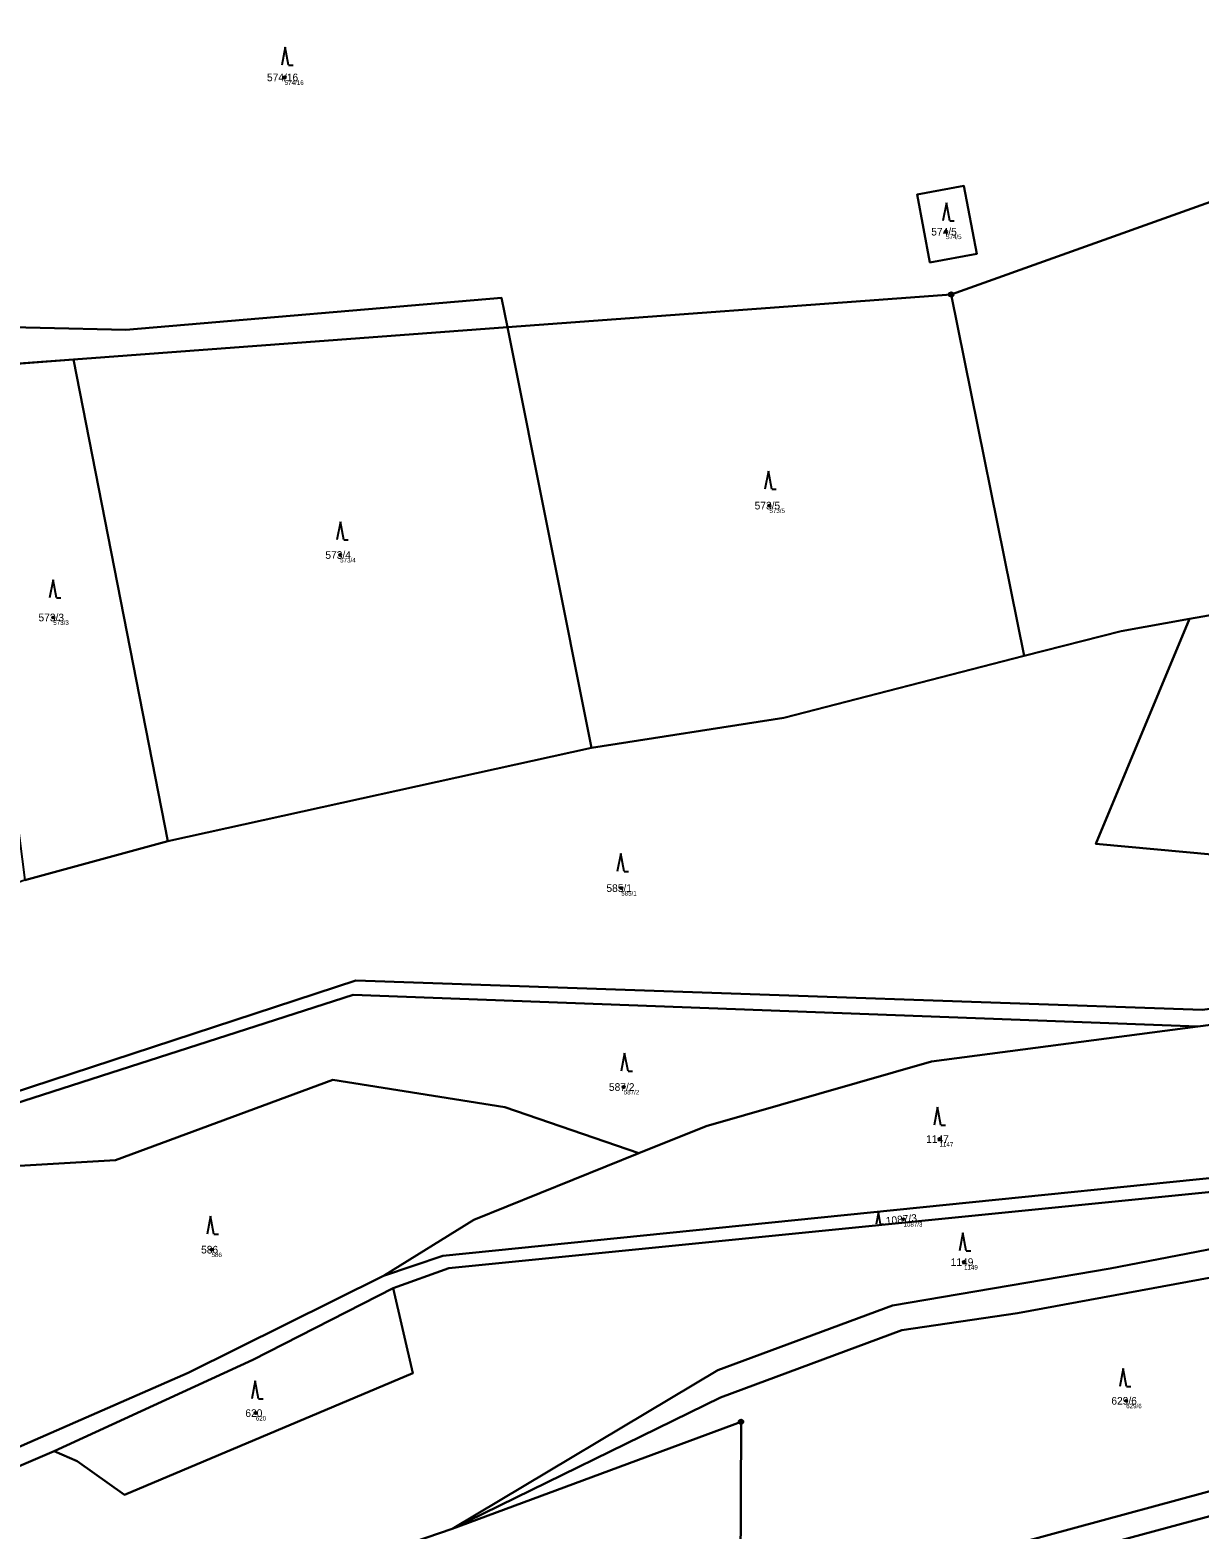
# Model space of a CAD drawing. Extents: x -554500 to -548272, y -1079733 to -1073730.
# Drawn here: x -552598.5 to -552338.3, y -1075977.7 to -1075644 of the extents above; entities that cross this region are included whole.
import ezdxf

# ---------------------------------------------------------------- set-up
doc = ezdxf.new("R2010")
doc.units = 0
for name, color, linetype in [('Definiční body', 7, 'Continuous'), ('Hranice parcel', 7, 'Continuous'), ('Parcelní čísla', 7, 'Continuous'), ('Polygon parcely', 7, 'Continuous'), ('Značky bodu BP', 7, 'Continuous'), ('Značky kultur', 7, 'Continuous')]:
    doc.layers.add(name, color=color, linetype=linetype)

msp = doc.modelspace()

# ---------------------------------------------------------------- linework, layer by layer
at = {"layer": 'Definiční body'}
for centre in [(-552541.79, -1075654.50994), (-552394.61, -1075688.82994), (-552433.92, -1075749.76994), (-552529.45, -1075760.75994), (-552593.29, -1075774.65994), (-552466.9, -1075834.86994), (-552466.34, -1075879.11994), (-552396.08, -1075890.70994), (-552404.09, -1075908.51994), (-552558.07, -1075915.29994), (-552390.61, -1075918.06994), (-552548.23, -1075951.65994), (-552354.53, -1075948.92994)]:
    msp.add_circle(centre, 0.25, dxfattribs=at)
at = {"layer": 'Hranice parcel'}
for p, q in [((-552393.46, -1075702.81), (-552492.19, -1075710.05)), ((-552377.21, -1075783.22), (-552393.46, -1075702.81)), ((-552492.19, -1075710.05), (-552588.76, -1075717.24)), ((-552473.52, -1075803.66), (-552492.19, -1075710.05)), ((-552588.76, -1075717.24), (-552614.15, -1075719.16)), ((-552567.77, -1075824.45), (-552588.76, -1075717.24)), ((-552567.77, -1075824.45), (-552473.52, -1075803.66)), ((-552599.64, -1075833.13), (-552567.77, -1075824.45))]:
    msp.add_line(p, q, dxfattribs=at)
for points in [[(-552277.93, -1075572.67), (-552232.83, -1075645.44), (-552393.46, -1075702.81)], [(-552492.19, -1075710.05), (-552493.56, -1075703.56), (-552577.12, -1075710.7), (-552615.34, -1075709.8), (-552622.25, -1075656.68), (-552717.66, -1075663.52), (-552717.49, -1075666.49)], [(-552398.21, -1075695.7), (-552387.79, -1075693.73), (-552390.65, -1075678.6), (-552401.07, -1075680.57), (-552398.21, -1075695.7)], [(-552340.41, -1075774.99), (-552275.33, -1075763.51), (-552168.9, -1075748.77), (-552122.68, -1075737.2)], [(-552377.21, -1075783.22), (-552355.61, -1075777.67), (-552340.41, -1075774.99)], [(-552334.62, -1075827.44), (-552361.31, -1075825.02), (-552340.41, -1075774.99)], [(-552473.52, -1075803.66), (-552430.75, -1075796.97), (-552377.21, -1075783.22)], [(-552239.31, -1075847.43), (-552305.31, -1075893.01), (-552310.84, -1075895.85), (-552316.23, -1075897.38), (-552506.61, -1075916.67), (-552519.79, -1075921.15)], [(-552517.67, -1075923.89), (-552505.23, -1075919.44), (-552313.22, -1075900.19), (-552305.52, -1075896.82), (-552282.21, -1075880.84), (-552231.63, -1075845.8)], [(-552338.58, -1075865.69), (-552308.55, -1075861.77), (-552262.16, -1075852.22)], [(-552650.62, -1075889.09), (-552646.22, -1075888.62), (-552625.36, -1075887.96), (-552525.96, -1075855.45), (-552337.51, -1075861.95), (-552329.93, -1075860.94)], [(-552338.58, -1075865.69), (-552526.55, -1075858.58), (-552619.53, -1075888.47)], [(-552077.23, -1075864.63), (-552137.3, -1075866.64), (-552194.6, -1075875.88), (-552236.72, -1075886.07), (-552265.88, -1075901.73), (-552358.1, -1075919.46), (-552406.54, -1075927.75), (-552445.39, -1075942.12), (-552504.51, -1075977.4)], [(-552462.98, -1075893.87), (-552447.99, -1075887.86), (-552397.89, -1075873.42), (-552338.58, -1075865.69)], [(-552462.98, -1075893.87), (-552492.77, -1075883.63), (-552531.08, -1075877.51), (-552579.48, -1075895.39), (-552608.55, -1075897.13), (-552611.68, -1075908.58), (-552619.1, -1075914.64)], [(-552519.79, -1075921.15), (-552499.71, -1075908.68), (-552462.98, -1075893.87)], [(-552504.51, -1075977.4), (-552444.83, -1075948.16), (-552404.49, -1075933.2), (-552378.71, -1075929.4), (-552278.51, -1075910.97)], [(-552650.3, -1075998.38), (-552637.22, -1075987.66), (-552605.17, -1075961.05), (-552563.28, -1075942.71), (-552519.79, -1075921.15)], [(-552517.67, -1075923.89), (-552548.91, -1075939.81), (-552593.13, -1075960.12)], [(-552593.13, -1075960.12), (-552588.01, -1075962.38), (-552577.42, -1075969.88), (-552513.28, -1075942.81), (-552517.67, -1075923.89)], [(-552440.41, -1076004.43), (-552440.24, -1075953.59), (-552504.51, -1075977.4)], [(-552440.41, -1076004.43), (-552377.69, -1075980.34), (-552325.22, -1075966.15), (-552270.47, -1075954.46)], [(-552627.82, -1075984.12), (-552601.93, -1075963.89), (-552593.13, -1075960.12)], [(-552315.11, -1075970.07), (-552331.24, -1075973.3), (-552376.75, -1075985.65), (-552440.38, -1076010.58)], [(-552504.51, -1075977.4), (-552537.93, -1075988.82), (-552597.31, -1076026.03)]]:
    msp.add_lwpolyline(points, dxfattribs=at)
at = {"layer": 'Polygon parcely'}
for points in [[(-552277.93, -1075572.67), (-552232.83, -1075645.44), (-552393.46, -1075702.81), (-552377.21, -1075783.22), (-552355.61, -1075777.67), (-552340.41, -1075774.99), (-552275.33, -1075763.51), (-552168.9, -1075748.77), (-552122.68, -1075737.2), (-552154.28, -1075701.15), (-552183.74, -1075667.66), (-552225.1, -1075628.04), (-552231.41, -1075620.71), (-552265.61, -1075578.1)], [(-552716.52, -1075683.22), (-552702.56, -1075696.84), (-552699.14, -1075696.48), (-552679.17, -1075717.12), (-552672.94, -1075723.56), (-552614.15, -1075719.16), (-552588.76, -1075717.24), (-552492.19, -1075710.05), (-552493.56, -1075703.56), (-552577.12, -1075710.7), (-552615.34, -1075709.8), (-552622.25, -1075656.68), (-552717.66, -1075663.52), (-552717.49, -1075666.49), (-552709.54, -1075663.59), (-552706.79, -1075671.11), (-552717.01, -1075674.83)], [(-552398.21, -1075695.7), (-552401.07, -1075680.57), (-552390.65, -1075678.6), (-552387.79, -1075693.73)], [(-552398.21, -1075695.7), (-552387.79, -1075693.73), (-552390.65, -1075678.6), (-552401.07, -1075680.57)], [(-552122.68, -1075737.2), (-552168.9, -1075748.77), (-552275.33, -1075763.51), (-552340.41, -1075774.99), (-552361.31, -1075825.02), (-552334.62, -1075827.44), (-552256.55, -1075834.52), (-552251.47, -1075826.99), (-552201.89, -1075804.22), (-552187.19, -1075836.36), (-552088.67, -1075820.98), (-552060.62, -1075818.36), (-552049.6, -1075815.27), (-551980.34, -1075690.52), (-552071.29, -1075722.32), (-552090.54, -1075728.32)], [(-552430.75, -1075796.97), (-552377.21, -1075783.22), (-552393.46, -1075702.81), (-552492.19, -1075710.05), (-552473.52, -1075803.66)], [(-552567.77, -1075824.45), (-552473.52, -1075803.66), (-552492.19, -1075710.05), (-552588.76, -1075717.24)], [(-552567.77, -1075824.45), (-552588.76, -1075717.24), (-552614.15, -1075719.16), (-552599.64, -1075833.13)], [(-552329.93, -1075860.94), (-552334.62, -1075827.44), (-552361.31, -1075825.02), (-552340.41, -1075774.99), (-552355.61, -1075777.67), (-552377.21, -1075783.22), (-552430.75, -1075796.97), (-552473.52, -1075803.66), (-552567.77, -1075824.45), (-552599.64, -1075833.13), (-552646.48, -1075849.4), (-552655.38, -1075855.14), (-552650.62, -1075889.09), (-552646.22, -1075888.62), (-552625.36, -1075887.96), (-552525.96, -1075855.45), (-552337.51, -1075861.95)], [(-552239.31, -1075847.43), (-552262.16, -1075852.22), (-552308.55, -1075861.77), (-552338.58, -1075865.69), (-552397.89, -1075873.42), (-552447.99, -1075887.86), (-552462.98, -1075893.87), (-552499.71, -1075908.68), (-552519.79, -1075921.15), (-552506.61, -1075916.67), (-552316.23, -1075897.38), (-552310.84, -1075895.85), (-552305.31, -1075893.01)], [(-552526.55, -1075858.58), (-552619.53, -1075888.47), (-552619.1, -1075914.64), (-552611.68, -1075908.58), (-552608.55, -1075897.13), (-552579.48, -1075895.39), (-552531.08, -1075877.51), (-552492.77, -1075883.63), (-552462.98, -1075893.87), (-552447.99, -1075887.86), (-552397.89, -1075873.42), (-552338.58, -1075865.69)], [(-552077.23, -1075864.63), (-552137.3, -1075866.64), (-552194.6, -1075875.88), (-552236.72, -1075886.07), (-552265.88, -1075901.73), (-552358.1, -1075919.46), (-552406.54, -1075927.75), (-552445.39, -1075942.12), (-552504.51, -1075977.4), (-552444.83, -1075948.16), (-552404.49, -1075933.2), (-552378.71, -1075929.4), (-552278.51, -1075910.97), (-552237.97, -1075903.19), (-552187.13, -1075891.03), (-552153.99, -1075886.02), (-552134.2, -1075881.52), (-552106.28, -1075875.18), (-552088.16, -1075873.11)], [(-552605.17, -1075961.05), (-552563.28, -1075942.71), (-552519.79, -1075921.15), (-552499.71, -1075908.68), (-552462.98, -1075893.87), (-552492.77, -1075883.63), (-552531.08, -1075877.51), (-552579.48, -1075895.39), (-552608.55, -1075897.13), (-552611.68, -1075908.58), (-552619.1, -1075914.64), (-552646.1, -1075936.71), (-552633.8, -1075952.74), (-552650.3, -1075998.38), (-552637.22, -1075987.66)], [(-552052.36, -1075915.57), (-552057.29, -1075903.99), (-552088.26, -1075908.7), (-552159.55, -1075930.05), (-552270.47, -1075954.46), (-552325.22, -1075966.15), (-552377.69, -1075980.34), (-552440.41, -1076004.43), (-552440.38, -1076010.58), (-552376.75, -1075985.65), (-552331.24, -1075973.3), (-552315.11, -1075970.07), (-552309.15, -1075968.88), (-552230.58, -1075952.34), (-552169.75, -1075941.01), (-552081.04, -1075919.62)], [(-552325.22, -1075966.15), (-552270.47, -1075954.46), (-552271.11, -1075949.83), (-552278.51, -1075910.97), (-552378.71, -1075929.4), (-552404.49, -1075933.2), (-552444.83, -1075948.16), (-552504.51, -1075977.4), (-552440.24, -1075953.59), (-552440.41, -1076004.43), (-552377.69, -1075980.34)], [(-552513.28, -1075942.81), (-552517.67, -1075923.89), (-552548.91, -1075939.81), (-552593.13, -1075960.12), (-552588.01, -1075962.38), (-552577.42, -1075969.88)], [(-552537.93, -1075988.82), (-552597.31, -1076026.03), (-552629.99, -1076048.43), (-552603, -1076086.54), (-552523.8, -1076040.38), (-552491.34, -1076027.29), (-552440.41, -1076004.43), (-552440.24, -1075953.59), (-552504.51, -1075977.4)], [(-552331.24, -1075973.3), (-552376.75, -1075985.65), (-552440.38, -1076010.58), (-552430.36, -1076052.94), (-552475.95, -1076098.51), (-552533.07, -1076183.41), (-552532.71, -1076183.86), (-552501.93, -1076164.5), (-552406.18, -1076072.54), (-552311.88, -1075981.94), (-552315.11, -1075970.07)]]:
    msp.add_lwpolyline(points, close=True, dxfattribs=at)
for points in [[(-552789.07, -1075706.05), (-552702.56, -1075696.84), (-552716.52, -1075683.22), (-552717.01, -1075674.83), (-552717.13, -1075674.88), (-552719.87, -1075667.36), (-552717.49, -1075666.49), (-552717.66, -1075663.52), (-552622.25, -1075656.68), (-552615.34, -1075709.8), (-552577.12, -1075710.7), (-552493.56, -1075703.56), (-552492.19, -1075710.05), (-552393.46, -1075702.81), (-552232.83, -1075645.44)], [(-552627.82, -1075984.12), (-552601.93, -1075963.89), (-552593.13, -1075960.12), (-552548.91, -1075939.81), (-552517.67, -1075923.89), (-552505.23, -1075919.44), (-552313.22, -1075900.19), (-552305.52, -1075896.82), (-552282.21, -1075880.84), (-552231.63, -1075845.8), (-552239.31, -1075847.43), (-552305.31, -1075893.01), (-552310.84, -1075895.85), (-552316.23, -1075897.38), (-552506.61, -1075916.67), (-552519.79, -1075921.15), (-552563.28, -1075942.71), (-552605.17, -1075961.05), (-552637.22, -1075987.66)], [(-552709.83, -1075989.85), (-552691.6, -1075939.65), (-552681.92, -1075916.73), (-552661.5, -1075892.75), (-552644.8, -1075891.54), (-552626.67, -1075890.77), (-552619.53, -1075888.47), (-552526.55, -1075858.58), (-552338.58, -1075865.69), (-552308.55, -1075861.77), (-552262.16, -1075852.22), (-552262.65, -1075848.84), (-552303.75, -1075857.44), (-552329.93, -1075860.94), (-552337.51, -1075861.95), (-552525.96, -1075855.45), (-552625.36, -1075887.96), (-552646.22, -1075888.62), (-552650.62, -1075889.09), (-552662.88, -1075890.4), (-552682.79, -1075913.09), (-552685.78, -1075917.84), (-552704.81, -1075969.12), (-552726.95, -1076028.08)], [(-552313.22, -1075900.19), (-552505.23, -1075919.44), (-552517.67, -1075923.89), (-552513.28, -1075942.81), (-552577.42, -1075969.88), (-552588.01, -1075962.38), (-552593.13, -1075960.12), (-552601.93, -1075963.89), (-552627.82, -1075984.12)], [(-552537.93, -1075988.82), (-552504.51, -1075977.4), (-552445.39, -1075942.12), (-552406.54, -1075927.75), (-552358.1, -1075919.46), (-552265.88, -1075901.73)]]:
    msp.add_lwpolyline(points, dxfattribs=at)
at = {"layer": 'Značky bodu BP'}
for centre, radius in [((-552393.46, -1075702.80988), 0.5), ((-552393.46, -1075702.80988), 0.0303), ((-552440.24, -1075953.58988), 0.5), ((-552440.24, -1075953.58988), 0.0303)]:
    msp.add_circle(centre, radius, dxfattribs=at)
at = {"layer": 'Značky kultur'}
for p, q in [((-552541.67, -1075647.81), (-552542.42, -1075651.81)), ((-552540.92, -1075651.81), (-552541.67, -1075647.81)), ((-552540.92, -1075651.81), (-552539.924, -1075651.81)), ((-552394.55, -1075682.43), (-552395.3, -1075686.43)), ((-552393.8, -1075686.43), (-552394.55, -1075682.43)), ((-552393.8, -1075686.43), (-552392.804, -1075686.43)), ((-552434.16, -1075742.13), (-552434.91, -1075746.13)), ((-552433.41, -1075746.13), (-552434.16, -1075742.13)), ((-552433.41, -1075746.13), (-552432.414, -1075746.13)), ((-552529.41, -1075753.37), (-552530.16, -1075757.37)), ((-552528.66, -1075757.37), (-552529.41, -1075753.37)), ((-552528.66, -1075757.37), (-552527.664, -1075757.37)), ((-552593.35, -1075766.29), (-552594.1, -1075770.29)), ((-552592.6, -1075770.29), (-552593.35, -1075766.29)), ((-552592.6, -1075770.29), (-552591.604, -1075770.29)), ((-552467.02, -1075827.15), (-552467.77, -1075831.15)), ((-552466.27, -1075831.15), (-552467.02, -1075827.15)), ((-552466.27, -1075831.15), (-552465.274, -1075831.15)), ((-552466.14, -1075871.56), (-552466.89, -1075875.56)), ((-552465.39, -1075875.56), (-552466.14, -1075871.56)), ((-552465.39, -1075875.56), (-552464.394, -1075875.56)), ((-552396.5, -1075883.57), (-552397.25, -1075887.57)), ((-552395.75, -1075887.57), (-552396.5, -1075883.57)), ((-552395.75, -1075887.57), (-552394.754, -1075887.57)), ((-552558.28, -1075907.83), (-552559.03, -1075911.83)), ((-552557.53, -1075911.83), (-552558.28, -1075907.83)), ((-552409.67, -1075906.94), (-552410.172, -1075909.62)), ((-552409.168, -1075909.62), (-552409.67, -1075906.94)), ((-552409.168, -1075909.62), (-552408.5, -1075909.62)), ((-552557.53, -1075911.83), (-552556.534, -1075911.83)), ((-552390.88, -1075911.57), (-552391.63, -1075915.57)), ((-552390.13, -1075915.57), (-552390.88, -1075911.57)), ((-552390.13, -1075915.57), (-552389.134, -1075915.57)), ((-552548.36, -1075944.5), (-552549.11, -1075948.5)), ((-552547.61, -1075948.5), (-552548.36, -1075944.5)), ((-552355.21, -1075941.72), (-552355.96, -1075945.72)), ((-552354.46, -1075945.72), (-552355.21, -1075941.72)), ((-552354.46, -1075945.72), (-552353.464, -1075945.72)), ((-552547.61, -1075948.5), (-552546.614, -1075948.5))]:
    msp.add_line(p, q, dxfattribs=at)

# ---------------------------------------------------------------- texts
at = {"layer": 'Definiční body'}
for s, p in [('574/16', (-552541.79, -1075656.166)), ('574/5', (-552394.61, -1075690.486)), ('573/5', (-552433.92, -1075751.426)), ('573/4', (-552529.45, -1075762.416)), ('573/3', (-552593.29, -1075776.316)), ('585/1', (-552466.9, -1075836.526)), ('587/2', (-552466.34, -1075880.776)), ('1147', (-552396.08, -1075892.366)), ('1087/3', (-552404.09, -1075910.176)), ('586', (-552558.07, -1075916.956)), ('1149', (-552390.61, -1075919.726)), ('629/6', (-552354.53, -1075950.586)), ('620', (-552548.23, -1075953.316))]:
    msp.add_text(s, height=0.999996, dxfattribs=at).set_placement(p)
at = {"layer": 'Parcelní čísla'}
for s, p in [('574/16', (-552545.737, -1075655.36)), ('574/5', (-552397.908, -1075689.68)), ('573/5', (-552437.218, -1075750.62)), ('573/4', (-552532.748, -1075761.61)), ('573/3', (-552596.588, -1075775.51)), ('585/1', (-552470.198, -1075835.72)), ('587/2', (-552469.638, -1075879.97)), ('1147', (-552399.054, -1075891.56)), ('586', (-552560.395, -1075916.15)), ('1149', (-552393.584, -1075918.92)), ('629/6', (-552357.828, -1075949.78)), ('620', (-552550.555, -1075952.51))]:
    msp.add_text(s, height=1.699998, dxfattribs=at).set_placement(p)
msp.add_text('1087/3', height=1.699998, rotation=6, dxfattribs=at).set_placement((-552407.927, -1075909.777))

doc.saveas('drawing.dxf')
